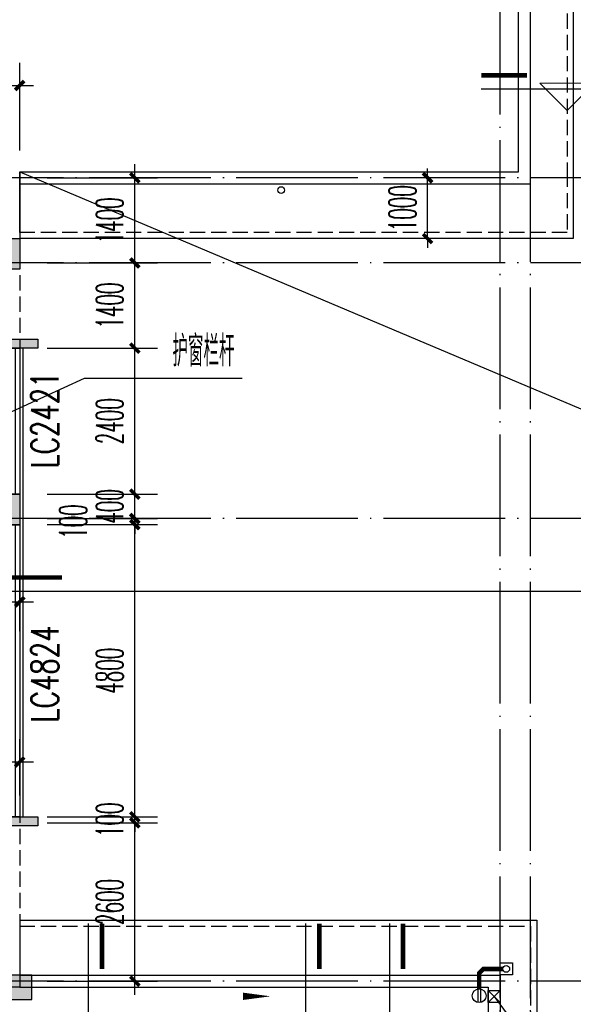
# Model space of a CAD drawing. Extents: x 1779708 to 7299578, y -1121471 to 88434.
# Tile 494 of 656: x 4894867 to 4903969, y -1036325 to -1020145. Entities that reach past the tile are written whole.
import ezdxf

# ---------------------------------------------------------------- set-up
doc = ezdxf.new("R2010")
doc.units = 0
doc.header["$LTSCALE"] = 1000
doc.header["$MEASUREMENT"] = 0
doc.linetypes.add('DASH', pattern=[0.35, 0.25, -0.1])
doc.linetypes.add('DOTE', pattern=[2.42, 2, -0.2, 0.02, -0.2])
doc.layers.get('0').update_dxf_attribs({"linetype": 'CONTINUOUS'})
doc.layers.get('Defpoints').update_dxf_attribs({"linetype": 'CONTINUOUS'})
for name, color, linetype in [('11111111111111111111111111111', 50, 'DASH'), ('DIM_IDEN', 3, 'CONTINUOUS'), ('DIM_LEAD', 3, 'CONTINUOUS'), ('DIM_SYMB', 3, 'CONTINUOUS'), ('DIM_污水', 3, 'CONTINUOUS'), ('DOTE', 1, 'DOTE'), ('EQUIP_雨水斗', 7, 'CONTINUOUS'), ('P_PS_DIM', 1, 'CONTINUOUS'), ('PIPE-虹吸雨水', 4, 'CONTINUOUS'), ('PIPE-雨水', 4, 'CONTINUOUS'), ('PUB_DIM', 3, 'CONTINUOUS'), ('PUB_TEXT', 7, 'CONTINUOUS'), ('WALL', 255, 'CONTINUOUS'), ('WINDOW', 2, 'CONTINUOUS'), ('WINDOW_TEXT', 7, 'CONTINUOUS'), ('修改', 6, 'CONTINUOUS'), ('墙柱', 2, 'CONTINUOUS'), ('室外构件', 4, 'CONTINUOUS'), ('栏杆', 6, 'CONTINUOUS'), ('看线', 3, 'CONTINUOUS')]:
    doc.layers.add(name, color=color, linetype=linetype)
doc.layers.add('DIM_ELEV', color=3, linetype='CONTINUOUS', lineweight=13)
doc.styles.add('_TCH_DIM', font='SIMPLEX.shx', dxfattribs={"width": 0.7, "bigfont": 'GBCBIG.shx'})
doc.styles.add('_TCH_DIM_T3', font='SIMPLEX.shx', dxfattribs={"width": 0.494118, "bigfont": 'GBCBIG.shx'})
doc.styles.add('_TCH_WINDOW', font='SIMPLEX', dxfattribs={"height": 3.5, "bigfont": 'GBCBIG'})
doc.dimstyles.new('_TCH_ARCH&&150', dxfattribs={"dimtxt": 446.25, "dimasz": 150, "dimexe": 375, "dimexo": 450, "dimgap": 189.375, "dimtad": 1, "dimdec": 0, "dimzin": 0, "dimdsep": 46, "dimtxsty": '_TCH_DIM_T3', "dimblk": 'ARCHTICK', "dimcen": 0.09, "dimdle": 225, "dimclrt": 7, "dimazin": 2, "dimtfac": 1, "dimtdec": 0, "dimtix": 1, "dimtmove": 2, "dimatfit": 3, "dimfxl": 250, "dimtolj": 1, "dimtzin": 0, "dimarcsym": 0})

# ---------------------------------------------------------------- blocks, each defined once
blk = doc.blocks.new('A$C159220C3')
at = {"layer": 'DOTE'}
for p, q in [((84300, 7200), (84300, 149200)), ((84800, 7200), (84800, 149200)), ((86800, 47300), (7200, 47300)), ((86800, 45900), (59600, 45900)), ((86800, 41700), (59600, 41700)), ((86800, 34100), (59600, 34100))]:
    blk.add_line(p, q, dxfattribs=at)
blk = doc.blocks.new('A$C58884EFE')
at = {"layer": '墙柱'}
h = blk.add_hatch(color=256, dxfattribs=at)
h.paths.add_polyline_path([(0, 0), (300, 0), (300, 300), (0, 300)])
h.paths.add_polyline_path([(0, 5300), (500, 5300), (500, 5800), (0, 5800)])
h.paths.add_polyline_path([(8200, 1100), (8700, 1100), (8700, 1600), (8200, 1600)])
h.paths.add_polyline_path([(8400, 13600), (8900, 13600), (8900, 13200), (8400, 13200)])
h.paths.add_polyline_path([(0, 13200), (500, 13200), (500, 13600), (0, 13600)])
h.paths.add_polyline_path([(8200, 5300), (8700, 5300), (8700, 5800), (8200, 5800)])
for points in [[(0, 13200), (500, 13200), (500, 13600), (0, 13600)], [(8400, 13600), (8900, 13600), (8900, 13200), (8400, 13200)], [(0, 5300), (500, 5300), (500, 5800), (0, 5800)], [(8200, 5300), (8700, 5300), (8700, 5800), (8200, 5800)], [(8200, 1100), (8700, 1100), (8700, 1600), (8200, 1600)], [(0, 0), (300, 0), (300, 300), (0, 300)]]:
    blk.add_lwpolyline(points, close=True, dxfattribs=at)
blk = doc.blocks.new('a1')
at = {"layer": '11111111111111111111111111111'}
for p, q in [((59122, 49136), (59122, 48936)), ((59322, 49136), (59122, 49136)), ((59322, 48936), (59322, 49136)), ((59122, 48936), (59322, 48936))]:
    blk.add_line(p, q, dxfattribs=at)
blk = doc.blocks.new('$TwtSys$00000139')
at = {"color": 7}
for p, q in [((-19, 92, 0), (-19, -92, 0)), ((19, 92, 0), (19, -92, 0))]:
    blk.add_line(p, q, dxfattribs=at)
blk.add_circle((0, 0, 0), 93.8)
blk = doc.blocks.new('$WINLIB2D$00000001')
at = {"color": 0}
for points in [[(-0.5, 0.5), (-0.5, -0.5)], [(-0.5, 0.5), (0.5, 0.5)], [(0.5, -0.5), (0.5, 0.5)], [(0.5, 0.1667), (-0.5, 0.1667)], [(0.5, -0.1667), (-0.5, -0.1667)], [(-0.5, -0.5), (0.5, -0.5)]]:
    blk.add_lwpolyline(points, dxfattribs=at)
blk = doc.blocks.new('_ArchTick')
at = {"color": 0, "linetype": 'ByBlock', "const_width": 0.4}
blk.add_lwpolyline([(-0.5, -0.5), (0.5, 0.5)], dxfattribs=at)
blk = doc.blocks.new('*D5706')
at = {"layer": 'Defpoints', "color": 0, "transparency": 16777216}
for p in [(4894867, -1021227), (4892767, -1022743), (4894867, -1022743)]:
    blk.add_point(p, dxfattribs=at)
at = {"layer": 'PUB_DIM', "color": 0, "lineweight": -2, "transparency": 16777216}
for p, q in [((4892767, -1022293), (4892767, -1020852)), ((4894867, -1022293), (4894867, -1020852)), ((4892542, -1021227), (4895092, -1021227))]:
    blk.add_line(p, q, dxfattribs=at)
at = {"layer": 'PUB_DIM', "color": 0, "lineweight": -2, "transparency": 16777216, "xscale": 150, "yscale": 150, "zscale": 150, "rotation": 180}
blk.add_blockref('_ArchTick', (4892767, -1021227), dxfattribs=at)
at = {"layer": 'PUB_DIM', "color": 0, "lineweight": -2, "transparency": 16777216, "xscale": 150, "yscale": 150, "zscale": 150}
blk.add_blockref('_ArchTick', (4894867, -1021227), dxfattribs=at)
at = {"layer": 'PUB_DIM', "color": 7, "transparency": 16777216, "insert": (4893817, -1020815), "char_height": 446.2, "attachment_point": 5, "style": '_TCH_DIM_T3'}
blk.add_mtext('\\A1;2100', dxfattribs=at)
blk = doc.blocks.new('*D5769')
at = {"layer": 'Defpoints', "color": 0, "transparency": 16777216}
for p in [(4901573, -1022743), (4902767, -1022743), (4902767, -1023743)]:
    blk.add_point(p, dxfattribs=at)
at = {"layer": 'PUB_DIM', "color": 0, "lineweight": -2, "transparency": 16777216}
for p, q in [((4901573, -1022743), (4901573, -1022593)), ((4902317, -1022743), (4901198, -1022743)), ((4901573, -1023743), (4901573, -1022743)), ((4902317, -1023743), (4901198, -1023743)), ((4901573, -1023743), (4901573, -1023893))]:
    blk.add_line(p, q, dxfattribs=at)
at = {"layer": 'PUB_DIM', "color": 0, "lineweight": -2, "transparency": 16777216, "xscale": 150, "yscale": 150, "zscale": 150}
for p, rotation in [((4901573, -1022743), 270), ((4901573, -1023743), 90)]:
    blk.add_blockref('_ArchTick', p, dxfattribs=dict(at, rotation=rotation))
at = {"layer": 'PUB_DIM', "color": 7, "transparency": 16777216, "insert": (4901161, -1023243), "char_height": 446.2, "attachment_point": 5, "rotation": 90, "style": '_TCH_DIM_T3'}
blk.add_mtext('\\A1;1000', dxfattribs=at)
blk = doc.blocks.new('*D5770')
at = {"layer": 'Defpoints', "color": 0, "transparency": 16777216}
for p in [(4894867, -1033343), (4896760, -1033343), (4894867, -1035943)]:
    blk.add_point(p, dxfattribs=at)
at = {"layer": 'PUB_DIM', "color": 0, "lineweight": -2, "transparency": 16777216}
for p, q in [((4896760, -1036168), (4896760, -1033118)), ((4895317, -1033343), (4897135, -1033343)), ((4895317, -1035943), (4897135, -1035943))]:
    blk.add_line(p, q, dxfattribs=at)
at = {"layer": 'PUB_DIM', "color": 0, "lineweight": -2, "transparency": 16777216, "xscale": 150, "yscale": 150, "zscale": 150}
for p, rotation in [((4896760, -1033343), 90), ((4896760, -1035943), 270)]:
    blk.add_blockref('_ArchTick', p, dxfattribs=dict(at, rotation=rotation))
at = {"layer": 'PUB_DIM', "color": 7, "transparency": 16777216, "insert": (4896347, -1034643), "char_height": 446.2, "attachment_point": 5, "rotation": 90, "style": '_TCH_DIM_T3'}
blk.add_mtext('\\A1;2600', dxfattribs=at)
blk = doc.blocks.new('*D5771')
at = {"layer": 'Defpoints', "color": 0, "transparency": 16777216}
for p in [(4894867, -1033243), (4894867, -1033343), (4896760, -1033243)]:
    blk.add_point(p, dxfattribs=at)
at = {"layer": 'PUB_DIM', "color": 0, "lineweight": -2, "transparency": 16777216}
for p, q in [((4896760, -1033243), (4896760, -1033093)), ((4895317, -1033243), (4897135, -1033243)), ((4895317, -1033343), (4897135, -1033343)), ((4896760, -1033343), (4896760, -1033243)), ((4896760, -1033343), (4896760, -1033493))]:
    blk.add_line(p, q, dxfattribs=at)
at = {"layer": 'PUB_DIM', "color": 0, "lineweight": -2, "transparency": 16777216, "xscale": 150, "yscale": 150, "zscale": 150}
for p, rotation in [((4896760, -1033243), 270), ((4896760, -1033343), 90)]:
    blk.add_blockref('_ArchTick', p, dxfattribs=dict(at, rotation=rotation))
at = {"layer": 'PUB_DIM', "color": 7, "transparency": 16777216, "insert": (4896347, -1033293), "char_height": 446.2, "attachment_point": 5, "rotation": 90, "style": '_TCH_DIM_T3'}
blk.add_mtext('\\A1;100', dxfattribs=at)
blk = doc.blocks.new('*D5772')
at = {"layer": 'Defpoints', "color": 0, "transparency": 16777216}
for p in [(4894867, -1028443), (4896760, -1028443), (4894867, -1033243)]:
    blk.add_point(p, dxfattribs=at)
at = {"layer": 'PUB_DIM', "color": 0, "lineweight": -2, "transparency": 16777216}
for p, q in [((4896760, -1033468), (4896760, -1028218)), ((4895317, -1028443), (4897135, -1028443)), ((4895317, -1033243), (4897135, -1033243))]:
    blk.add_line(p, q, dxfattribs=at)
at = {"layer": 'PUB_DIM', "color": 0, "lineweight": -2, "transparency": 16777216, "xscale": 150, "yscale": 150, "zscale": 150}
for p, rotation in [((4896760, -1028443), 90), ((4896760, -1033243), 270)]:
    blk.add_blockref('_ArchTick', p, dxfattribs=dict(at, rotation=rotation))
at = {"layer": 'PUB_DIM', "color": 7, "transparency": 16777216, "insert": (4896347, -1030843), "char_height": 446.2, "attachment_point": 5, "rotation": 90, "style": '_TCH_DIM_T3'}
blk.add_mtext('\\A1;4800', dxfattribs=at)
blk = doc.blocks.new('*D5773')
at = {"layer": 'Defpoints', "color": 0, "transparency": 16777216}
for p in [(4894867, -1028343), (4896760, -1028343), (4894867, -1028443)]:
    blk.add_point(p, dxfattribs=at)
at = {"layer": 'PUB_DIM', "color": 0, "lineweight": -2, "transparency": 16777216}
for p, q in [((4896760, -1028343), (4896760, -1028193)), ((4895317, -1028343), (4897135, -1028343)), ((4896760, -1028443), (4896760, -1028343)), ((4895317, -1028443), (4897135, -1028443)), ((4896760, -1028443), (4896760, -1028593))]:
    blk.add_line(p, q, dxfattribs=at)
at = {"layer": 'PUB_DIM', "color": 0, "lineweight": -2, "transparency": 16777216, "xscale": 150, "yscale": 150, "zscale": 150}
for p, rotation in [((4896760, -1028343), 270), ((4896760, -1028443), 90)]:
    blk.add_blockref('_ArchTick', p, dxfattribs=dict(at, rotation=rotation))
at = {"layer": 'PUB_DIM', "color": 7, "transparency": 16777216, "insert": (4895747, -1028393), "char_height": 446.2, "attachment_point": 5, "rotation": 90, "style": '_TCH_DIM_T3'}
blk.add_mtext('\\A1;100', dxfattribs=at)
blk = doc.blocks.new('*D5774')
at = {"layer": 'Defpoints', "color": 0, "transparency": 16777216}
for p in [(4894867, -1027943), (4896760, -1027943), (4894867, -1028343)]:
    blk.add_point(p, dxfattribs=at)
at = {"layer": 'PUB_DIM', "color": 0, "lineweight": -2, "transparency": 16777216}
for p, q in [((4896760, -1027943), (4896760, -1027793)), ((4895317, -1027943), (4897135, -1027943)), ((4896760, -1028343), (4896760, -1027943)), ((4895317, -1028343), (4897135, -1028343)), ((4896760, -1028343), (4896760, -1028493))]:
    blk.add_line(p, q, dxfattribs=at)
at = {"layer": 'PUB_DIM', "color": 0, "lineweight": -2, "transparency": 16777216, "xscale": 150, "yscale": 150, "zscale": 150}
for p, rotation in [((4896760, -1027943), 270), ((4896760, -1028343), 90)]:
    blk.add_blockref('_ArchTick', p, dxfattribs=dict(at, rotation=rotation))
at = {"layer": 'PUB_DIM', "color": 7, "transparency": 16777216, "insert": (4896347, -1028143), "char_height": 446.2, "attachment_point": 5, "rotation": 90, "style": '_TCH_DIM_T3'}
blk.add_mtext('\\A1;400', dxfattribs=at)
blk = doc.blocks.new('*D5775')
at = {"layer": 'Defpoints', "color": 0, "transparency": 16777216}
for p in [(4894867, -1025543), (4896760, -1025543), (4894867, -1027943)]:
    blk.add_point(p, dxfattribs=at)
at = {"layer": 'PUB_DIM', "color": 0, "lineweight": -2, "transparency": 16777216}
for p, q in [((4896760, -1028168), (4896760, -1025318)), ((4895317, -1025543), (4897135, -1025543)), ((4895317, -1027943), (4897135, -1027943))]:
    blk.add_line(p, q, dxfattribs=at)
at = {"layer": 'PUB_DIM', "color": 0, "lineweight": -2, "transparency": 16777216, "xscale": 150, "yscale": 150, "zscale": 150}
for p, rotation in [((4896760, -1025543), 90), ((4896760, -1027943), 270)]:
    blk.add_blockref('_ArchTick', p, dxfattribs=dict(at, rotation=rotation))
at = {"layer": 'PUB_DIM', "color": 7, "transparency": 16777216, "insert": (4896347, -1026743), "char_height": 446.2, "attachment_point": 5, "rotation": 90, "style": '_TCH_DIM_T3'}
blk.add_mtext('\\A1;2400', dxfattribs=at)
blk = doc.blocks.new('*D5776')
at = {"layer": 'Defpoints', "color": 0, "transparency": 16777216}
for p in [(4894867, -1024143), (4896760, -1024143), (4894867, -1025543)]:
    blk.add_point(p, dxfattribs=at)
at = {"layer": 'PUB_DIM', "color": 0, "lineweight": -2, "transparency": 16777216}
for p, q in [((4896760, -1025768), (4896760, -1023918)), ((4895317, -1024143), (4897135, -1024143)), ((4895317, -1025543), (4897135, -1025543))]:
    blk.add_line(p, q, dxfattribs=at)
at = {"layer": 'PUB_DIM', "color": 0, "lineweight": -2, "transparency": 16777216, "xscale": 150, "yscale": 150, "zscale": 150}
for p, rotation in [((4896760, -1024143), 90), ((4896760, -1025543), 270)]:
    blk.add_blockref('_ArchTick', p, dxfattribs=dict(at, rotation=rotation))
at = {"layer": 'PUB_DIM', "color": 7, "transparency": 16777216, "insert": (4896347, -1024843), "char_height": 446.2, "attachment_point": 5, "rotation": 90, "style": '_TCH_DIM_T3'}
blk.add_mtext('\\A1;1400', dxfattribs=at)
blk = doc.blocks.new('*D5777')
at = {"layer": 'Defpoints', "color": 0, "transparency": 16777216}
for p in [(4894867, -1022743), (4896760, -1022743), (4894867, -1024143)]:
    blk.add_point(p, dxfattribs=at)
at = {"layer": 'PUB_DIM', "color": 0, "lineweight": -2, "transparency": 16777216}
for p, q in [((4896760, -1024368), (4896760, -1022518)), ((4895317, -1022743), (4897135, -1022743)), ((4895317, -1024143), (4897135, -1024143))]:
    blk.add_line(p, q, dxfattribs=at)
at = {"layer": 'PUB_DIM', "color": 0, "lineweight": -2, "transparency": 16777216, "xscale": 150, "yscale": 150, "zscale": 150}
for p, rotation in [((4896760, -1022743), 90), ((4896760, -1024143), 270)]:
    blk.add_blockref('_ArchTick', p, dxfattribs=dict(at, rotation=rotation))
at = {"layer": 'PUB_DIM', "color": 7, "transparency": 16777216, "insert": (4896347, -1023443), "char_height": 446.2, "attachment_point": 5, "rotation": 90, "style": '_TCH_DIM_T3'}
blk.add_mtext('\\A1;1400', dxfattribs=at)
blk = doc.blocks.new('*D5785')
at = {"layer": 'Defpoints', "color": 0, "transparency": 16777216}
for p in [(4894867, -1029710), (4891517, -1030643), (4894867, -1030643)]:
    blk.add_point(p, dxfattribs=at)
at = {"layer": 'PUB_DIM', "color": 0, "lineweight": -2, "transparency": 16777216}
for p, q in [((4891517, -1030193), (4891517, -1029335)), ((4894867, -1030193), (4894867, -1029335)), ((4891292, -1029710), (4895092, -1029710))]:
    blk.add_line(p, q, dxfattribs=at)
at = {"layer": 'PUB_DIM', "color": 0, "lineweight": -2, "transparency": 16777216, "xscale": 150, "yscale": 150, "zscale": 150, "rotation": 180}
blk.add_blockref('_ArchTick', (4891517, -1029710), dxfattribs=at)
at = {"layer": 'PUB_DIM', "color": 0, "lineweight": -2, "transparency": 16777216, "xscale": 150, "yscale": 150, "zscale": 150}
blk.add_blockref('_ArchTick', (4894867, -1029710), dxfattribs=at)
at = {"layer": 'PUB_DIM', "color": 7, "transparency": 16777216, "insert": (4893192, -1029297), "char_height": 446.2, "attachment_point": 5, "style": '_TCH_DIM_T3'}
blk.add_mtext('\\A1;3350', dxfattribs=at)
blk = doc.blocks.new('*D5788')
at = {"layer": 'Defpoints', "color": 0, "transparency": 16777216}
for p in [(4894867, -1032343), (4893667, -1033343), (4894867, -1033343)]:
    blk.add_point(p, dxfattribs=at)
at = {"layer": 'PUB_DIM', "color": 0, "lineweight": -2, "transparency": 16777216}
for p, q in [((4893667, -1032893), (4893667, -1031968)), ((4894867, -1032893), (4894867, -1031968)), ((4893442, -1032343), (4895092, -1032343))]:
    blk.add_line(p, q, dxfattribs=at)
at = {"layer": 'PUB_DIM', "color": 0, "lineweight": -2, "transparency": 16777216, "xscale": 150, "yscale": 150, "zscale": 150, "rotation": 180}
blk.add_blockref('_ArchTick', (4893667, -1032343), dxfattribs=at)
at = {"layer": 'PUB_DIM', "color": 0, "lineweight": -2, "transparency": 16777216, "xscale": 150, "yscale": 150, "zscale": 150}
blk.add_blockref('_ArchTick', (4894867, -1032343), dxfattribs=at)
at = {"layer": 'PUB_DIM', "color": 7, "transparency": 16777216, "insert": (4894267, -1031931), "char_height": 446.2, "attachment_point": 5, "style": '_TCH_DIM_T3'}
blk.add_mtext('\\A1;1200', dxfattribs=at)

msp = doc.modelspace()

# ---------------------------------------------------------------- hatches: boundary and pattern name
at = {"layer": 'PIPE-虹吸雨水'}
msp.add_hatch(color=256, dxfattribs=at).paths.add_polyline_path([(4902421.3, -1035814), (4902383.8, -1035814), (4902383.8, -1035798.5)])
at = {"layer": 'PIPE-雨水'}
for points in [[(4902421.3, -1035814), (4902394.8, -1035787.5), (4902383.8, -1035798.5)], [(4902492, -1035743.3), (4902465.5, -1035716.8), (4902476.5, -1035705.8)], [(4902492, -1035743.3), (4902492, -1035705.8), (4902476.5, -1035705.8)]]:
    msp.add_hatch(color=256, dxfattribs=at).paths.add_polyline_path(points)
at = {"layer": 'WALL'}
for points in [[(4894667.1, -1025543.3), (4894667.1, -1025393.3), (4895167.1, -1025393.3), (4895167.1, -1025543.3)], [(4894667.1, -1033393.3), (4894667.1, -1033243.3), (4895167.1, -1033243.3), (4895167.1, -1033393.3)]]:
    msp.add_hatch(color=256, dxfattribs=at).paths.add_polyline_path(points)

# ---------------------------------------------------------------- linework, layer by layer
at = {"layer": 'DIM_ELEV'}
for p, q in [((4903867.1, -1021639.1), (4903417.1, -1021189.1)), ((4903417.1, -1021189.1), (4905728.7, -1021189.1)), ((4903867.1, -1021639.1), (4904317.1, -1021189.1))]:
    msp.add_line(p, q, dxfattribs=at)
at = {"layer": 'DIM_IDEN'}
for p, q in [((4902456.4, -1021283.4), (4910769, -1021283.4)), ((4894407.9, -1029537), (4910769, -1029537)), ((4895994.8, -1034997.1), (4895994.8, -1038716.2)), ((4899566.7, -1034997.1), (4899566.7, -1039985.8)), ((4900945.1, -1034997.1), (4900945.1, -1042552))]:
    msp.add_line(p, q, dxfattribs=at)
at = {"layer": 'DIM_IDEN', "const_width": 75}
for points in [[(4902456.4, -1021058.4), (4903206.4, -1021058.4)], [(4894407.9, -1029312), (4895560.6, -1029312)], [(4896219.8, -1034997.1), (4896219.8, -1035747.1)], [(4899791.7, -1034997.1), (4899791.7, -1035747.1)], [(4901170.1, -1034997.1), (4901170.1, -1035747.1)]]:
    msp.add_lwpolyline(points, dxfattribs=at)
at = {"layer": 'DIM_LEAD'}
for p, q in [((4894597.1, -1026647.3), (4895930.3, -1026034.6)), ((4895930.3, -1026034.6), (4898525.1, -1026034.6))]:
    msp.add_line(p, q, dxfattribs=at)
at = {"layer": 'DIM_SYMB'}
msp.add_lwpolyline([(4896905.3, -1036193.3, 0, 0, 0), (4898990.2, -1036193.3, 0, 120, 0), (4898540.2, -1036193.3, 0, 0, 0)], format="xyseb", dxfattribs=at)
at = {"layer": 'DIM_污水', "color": 1}
msp.add_circle((4899167.1, -1022945), 55, dxfattribs=at)
at = {"layer": 'DIM_污水', "color": 3}
msp.add_circle((4902867.1, -1035743.3), 55, dxfattribs=at)
at = {"layer": 'DOTE', "ltscale": 10}
msp.add_line((4894867.1, -1022643.3), (4922277.3, -1034219.4), dxfattribs=at)
at = {"layer": 'PIPE-虹吸雨水', "const_width": 75}
msp.add_lwpolyline([(4902421.3, -1036071.4), (4902421.3, -1035814)], dxfattribs=at)
at = {"layer": 'PIPE-雨水', "const_width": 75}
for points in [[(4902492, -1035743.3), (4902421.3, -1035814)], [(4902812.1, -1035743.3), (4902492, -1035743.3)]]:
    msp.add_lwpolyline(points, dxfattribs=at)
at = {"layer": 'PUB_TEXT', "color": 1}
msp.add_line((4902667.1, -1036196.5), (4903837.2, -1037770.4), dxfattribs=at)
msp.add_lwpolyline([(4902567.1, -1036096.5), (4902767.1, -1036096.5), (4902767.1, -1036296.5), (4902567.1, -1036296.5)], close=True, dxfattribs=at)
for points in [[(4902567.1, -1036096.5), (4902767.1, -1036296.5)], [(4902567.1, -1036296.5), (4902767.1, -1036096.5)]]:
    msp.add_lwpolyline(points, dxfattribs=at)
at = {"layer": 'WALL'}
msp.add_line((4894867.1, -1022643.3), (4894867.1, -1024143.3), dxfattribs=at)
for points in [[(4894667.1, -1025543.3), (4894667.1, -1025393.3), (4895167.1, -1025393.3), (4895167.1, -1025543.3), (4894667.1, -1025543.3)], [(4894667.1, -1033393.3), (4894667.1, -1033243.3), (4895167.1, -1033243.3), (4895167.1, -1033393.3), (4894667.1, -1033393.3)]]:
    msp.add_lwpolyline(points, dxfattribs=at)
at = {"layer": '室外构件'}
msp.add_line((4894867.1, -1036043.3), (4882267.1, -1036043.3), dxfattribs=at)
at = {"layer": '栏杆'}
for p, q in [((4903267.1, -1022843.3), (4903267.1, -1009843.3)), ((4903067.1, -1022643.3), (4903067.1, -1010043.3)), ((4894867.1, -1022643.3), (4903067.1, -1022643.3)), ((4894867.1, -1023643.3), (4894867.1, -1022643.3)), ((4894867.1, -1022843.3), (4903267.1, -1022843.3)), ((4894867.1, -1035043.3), (4894867.1, -1036043.3)), ((4894867.1, -1035843.3), (4902767.1, -1035843.3)), ((4902767.1, -1035843.3), (4902767.1, -1060843.3)), ((4894867.1, -1036043.3), (4902567.1, -1036043.3)), ((4902567.1, -1036043.3), (4902567.1, -1060643.3))]:
    msp.add_line(p, q, dxfattribs=at)
msp.add_lwpolyline([(4894867.1, -1034943.3), (4894867.1, -1034943.3), (4903367.1, -1034943.3), (4903367.1, -1061943.3), (4826967.1, -1061943.3), (4826967.1, -1048043.3), (4826967.1, -1046943.3), (4835967.1, -1046943.3), (4835967.1, -1035743.3), (4827567.1, -1035743.3), (4827567.1, -1008743.3), (4903967.1, -1008743.3), (4903967.1, -1022643.3), (4903967.1, -1023743.3), (4894867.1, -1023743.3), (4894867.1, -1023743.3)], dxfattribs=at)
at = {"layer": '栏杆', "linetype": 'DASH'}
msp.add_lwpolyline([(4836067.1, -1035643.3), (4827667.1, -1035643.3), (4827667.1, -1008843.3), (4903867.1, -1008843.3), (4903867.1, -1022643.3), (4903867.1, -1023643.3), (4894867.1, -1023643.3), (4894867.1, -1035043.3), (4903267.1, -1035043.3), (4903267.1, -1061843.3), (4827067.1, -1061843.3), (4827067.1, -1048043.3), (4827067.1, -1047043.3), (4836067.1, -1047043.3), (4836067.1, -1035643.3)], dxfattribs=at)
at = {"layer": '看线', "color": 190}
msp.add_line((4894917.1, -1025543.3), (4894917.1, -1033243.3), dxfattribs=at)

# ---------------------------------------------------------------- block references
at = {"layer": 'EQUIP_雨水斗', "xscale": 1.200000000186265, "yscale": 1.200000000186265, "zscale": 1.200000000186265}
msp.add_blockref('$TwtSys$00000139', (4902421.3, -1036183.9), dxfattribs=at)
at = {"layer": 'P_PS_DIM', "color": 3, "xscale": -1}
msp.add_blockref('a1', (4962089.1, -1084778.9), dxfattribs=at)
at = {"layer": 'WINDOW'}
ref = msp.add_blockref('$WINLIB2D$00000001', (4894767.1, -1026743.3), dxfattribs=dict(at, xscale=2400, yscale=-200, zscale=2400, rotation=269.9999999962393))
ref.add_attrib('A', 'LC2421', (4895502.7, -1027515.8), dxfattribs={"layer": 'WINDOW_TEXT', "height": 446.25, "rotation": 90, "style": '_TCH_WINDOW', "width": 0.705882})
ref = msp.add_blockref('$WINLIB2D$00000001', (4894767.1, -1030843.3), dxfattribs=dict(at, xscale=4800, yscale=-200, zscale=4800, rotation=269.9999999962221))
ref.add_attrib('A', 'LC4824', (4895502.7, -1031690.8), dxfattribs={"layer": 'WINDOW_TEXT', "height": 446.25, "rotation": 90, "style": '_TCH_WINDOW', "width": 0.705882})
at = {"layer": '修改'}
msp.add_blockref('A$C159220C3', (4818467.1, -1070043.3), dxfattribs=at)
at = {"layer": '修改', "xscale": -1, "rotation": 180}
msp.add_blockref('A$C58884EFE', (4886167.1, -1022643.3), dxfattribs=at)

# ---------------------------------------------------------------- texts
at = {"layer": 'PUB_TEXT', "color": 7, "style": '_TCH_DIM', "width": 0.7}
msp.add_text('护窗栏杆', height=506.38, dxfattribs=at).set_placement((4897378.5, -1025843.6))

# ---------------------------------------------------------------- dimensions: what is measured, and where the dimension line sits
at = {"layer": 'PUB_DIM'}
for p1, p2, distance, picture, middle in [((4892767.1, -1022743.3), (4894867.1, -1022743.3), 1515.9, '*D5706', (4893817.1, -1020814.9)), ((4894867.1, -1024143.3), (4894867.1, -1022743.3), -1892.6, '*D5777', (4896347.2, -1023443.3)), ((4902767.1, -1023743.3), (4902767.1, -1022743.3), 1193.8, '*D5769', (4901160.8, -1023243.3)), ((4894867.1, -1025543.3), (4894867.1, -1024143.3), -1892.6, '*D5776', (4896347.2, -1024843.3)), ((4894867.1, -1027943.3), (4894867.1, -1025543.3), -1892.6, '*D5775', (4896347.2, -1026743.3)), ((4894867.1, -1028343.3), (4894867.1, -1027943.3), -1892.6, '*D5774', (4896347.2, -1028143.3)), ((4894867.1, -1033243.3), (4894867.1, -1028443.3), -1892.6, '*D5772', (4896347.2, -1030843.3)), ((4891517.1, -1030643.3), (4894867.1, -1030643.3), 933.7, '*D5785', (4893192.1, -1029297.1)), ((4893667.1, -1033343.3), (4894867.1, -1033343.3), 1000, '*D5788', (4894267.1, -1031930.8)), ((4894867.1, -1033343.3), (4894867.1, -1033243.3), -1892.6, '*D5771', (4896347.2, -1033293.3)), ((4894867.1, -1035943.3), (4894867.1, -1033343.3), -1892.6, '*D5770', (4896347.2, -1034643.3))]:
    dim = msp.add_aligned_dim(p1=p1, p2=p2, distance=distance, dimstyle='_TCH_ARCH&&150', dxfattribs=at)
    dim.commit()
    dim.dimension.update_dxf_attribs({"geometry": picture, "text_midpoint": middle})
dim = msp.add_linear_dim(base=(4896759.7, -1028343.3), p1=(4894867.1, -1028443.3), p2=(4894867.1, -1028343.3), angle=90, dimstyle='_TCH_ARCH&&150', dxfattribs=at)
dim.commit()
dim.dimension.update_dxf_attribs({"geometry": '*D5773', "text_midpoint": (4895747.2, -1028393.3), "dimtype": 161})

doc.saveas('drawing.dxf')
